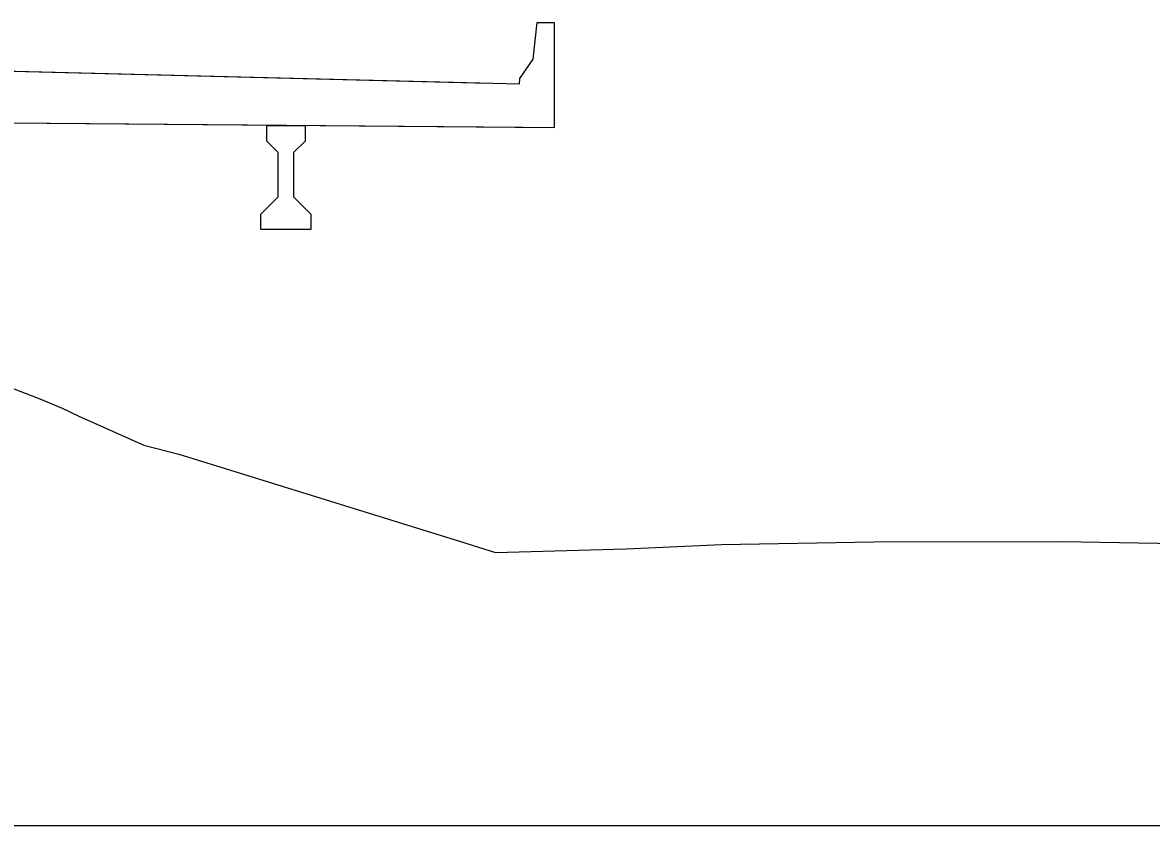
# Model space of a CAD drawing. Extents: x -26 to 2603, y -10 to 9566.
# Drawn here: x 1363.48 to 1412.36, y 5500 to 5534.74 of the extents above; entities that cross this region are included whole.
import ezdxf

# ---------------------------------------------------------------- set-up
doc = ezdxf.new("R2010")
doc.units = 0
for name, color, linetype in [('Exist Cross Section Cell', 7, 'Continuous'), ('Exist XS Ground Line', 7, 'Continuous'), ('Prop CMT Concrete Structures', 7, 'Continuous')]:
    doc.layers.add(name, color=color, linetype=linetype)

msp = doc.modelspace()

# ---------------------------------------------------------------- linework, layer by layer
at = {"layer": 'Exist Cross Section Cell'}
msp.add_line((1300, 5500), (1600, 5500), dxfattribs=at)
at = {"layer": 'Exist XS Ground Line'}
for p, q in [((1361.155, 5519.64), (1364.228, 5518.45)), ((1364.228, 5518.45), (1365.196, 5518.054)), ((1365.196, 5518.054), (1365.887, 5517.716)), ((1365.887, 5517.716), (1368.734, 5516.456)), ((1368.734, 5516.456), (1370.245, 5516.057)), ((1370.245, 5516.057), (1372.862, 5515.255)), ((1372.862, 5515.255), (1382.626, 5512.228)), ((1382.626, 5512.228), (1383.271, 5512.028)), ((1383.271, 5512.028), (1383.961, 5511.805)), ((1383.961, 5511.805), (1389.62, 5511.964)), ((1389.62, 5511.964), (1393.743, 5512.153)), ((1393.743, 5512.153), (1400.347, 5512.272)), ((1400.347, 5512.272), (1408.5, 5512.28)), ((1408.5, 5512.28), (1418.662, 5512.125))]:
    msp.add_line(p, q, dxfattribs=at)
at = {"layer": 'Prop CMT Concrete Structures'}
for points in [[(1385, 5532.069), (1385.01, 5532.319), (1385.593, 5533.153), (1385.76, 5534.736), (1386.5, 5534.736), (1386.501, 5530.186)], [(1383.644, 5532.103), (1339.003, 5533.219), (1327.003, 5533.519)], [(1383.644, 5532.103), (1339.003, 5533.219), (1327.003, 5533.519)], [(1385, 5532.069), (1339.003, 5533.219), (1327.003, 5533.519)], [(1385.145, 5530.197), (1351, 5530.482), (1315, 5530.782), (1315, 5530.782)], [(1385.145, 5530.197), (1351, 5530.482), (1315, 5530.782), (1315, 5530.782)], [(1386.501, 5530.186), (1351, 5530.482), (1315, 5530.782), (1315, 5530.782)], [(1374.049, 5529.613), (1374.049, 5530.287)], [(1374.049, 5530.287), (1374.882, 5530.28), (1375.716, 5530.273)], [(1374.049, 5529.613), (1374.049, 5530.287)], [(1374.049, 5530.287), (1374.882, 5530.28), (1375.716, 5530.273)], [(1374.049, 5529.613), (1374.049, 5530.287)], [(1374.049, 5530.287), (1374.882, 5530.28), (1375.716, 5530.273)], [(1375.716, 5530.273), (1375.716, 5529.613)], [(1375.716, 5530.273), (1375.716, 5529.613)], [(1375.716, 5530.273), (1375.716, 5529.613)], [(1374.549, 5529.113), (1374.049, 5529.613)], [(1374.549, 5529.113), (1374.049, 5529.613)], [(1374.549, 5529.113), (1374.049, 5529.613)], [(1375.716, 5529.613), (1375.216, 5529.113)], [(1375.716, 5529.613), (1375.216, 5529.113)], [(1375.716, 5529.613), (1375.216, 5529.113)], [(1374.549, 5527.196), (1374.549, 5529.113)], [(1374.549, 5527.196), (1374.549, 5529.113)], [(1374.549, 5527.196), (1374.549, 5529.113)], [(1375.216, 5529.113), (1375.216, 5527.196)], [(1375.216, 5529.113), (1375.216, 5527.196)], [(1375.216, 5529.113), (1375.216, 5527.196)], [(1373.799, 5526.446), (1374.549, 5527.196)], [(1373.799, 5526.446), (1374.549, 5527.196)], [(1373.799, 5526.446), (1374.549, 5527.196)], [(1375.216, 5527.196), (1375.966, 5526.446)], [(1375.216, 5527.196), (1375.966, 5526.446)], [(1375.216, 5527.196), (1375.966, 5526.446)], [(1373.799, 5525.78), (1373.799, 5526.446)], [(1373.799, 5525.78), (1373.799, 5526.446)], [(1373.799, 5525.78), (1373.799, 5526.446)], [(1375.966, 5526.446), (1375.966, 5525.78)], [(1375.966, 5526.446), (1375.966, 5525.78)], [(1375.966, 5526.446), (1375.966, 5525.78)], [(1375.966, 5525.78), (1374.882, 5525.78), (1373.799, 5525.78)], [(1375.966, 5525.78), (1374.882, 5525.78), (1373.799, 5525.78)], [(1375.966, 5525.78), (1374.882, 5525.78), (1373.799, 5525.78)]]:
    msp.add_lwpolyline(points, dxfattribs=at)

doc.saveas('drawing.dxf')
